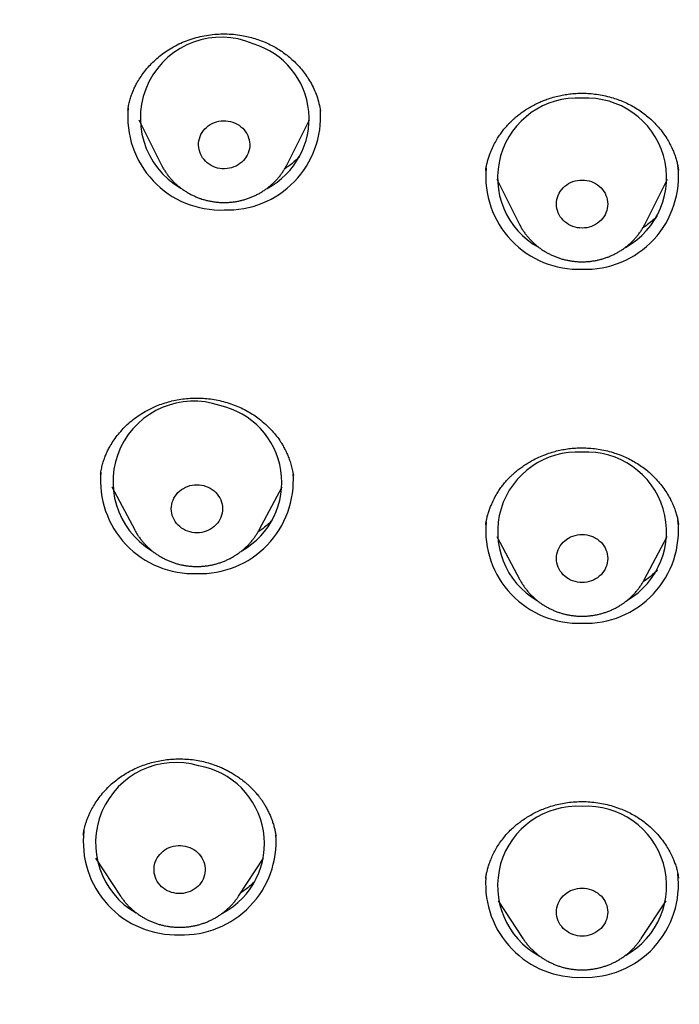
# Model space of a CAD drawing. Header units: millimetres. Extents: x 8 to 571, y 12 to 813.
# Tile 324 of 369: x 312 to 323, y 725 to 742. Entities that reach past the tile are written whole.
import ezdxf

# ---------------------------------------------------------------- set-up
doc = ezdxf.new("R2010")
doc.units = ezdxf.units.MM

msp = doc.modelspace()

# ---------------------------------------------------------------- linework, layer by layer
at = {"color": 7, "linetype": 'Continuous', "lineweight": 30}
for p, q in [((313.514, 740.884), (313.513, 740.875)), ((316.903, 740.864), (316.902, 740.868)), ((313.707, 740.709), (314.099, 739.926)), ((316.315, 739.926), (316.707, 740.709)), ((314.1, 739.924), (314.099, 739.926)), ((323.196, 739.823), (323.195, 739.826)), ((320, 739.666), (320.392, 738.884)), ((322.608, 738.884), (323, 739.666)), ((320.394, 738.881), (320.392, 738.884)), ((313.034, 734.477), (313.034, 734.472)), ((313.23, 734.253), (313.634, 733.497)), ((315.822, 733.497), (316.226, 734.253)), ((323.196, 733.591), (323.195, 733.597)), ((320.002, 733.379), (320.406, 732.622)), ((322.594, 732.622), (322.998, 733.379)), ((320.407, 732.62), (320.406, 732.622)), ((322.594, 732.622), (322.592, 732.619)), ((316.118, 728.119), (316.118, 728.122)), ((312.948, 727.721), (313.385, 727.058)), ((315.462, 727.058), (315.899, 727.721)), ((319.807, 727.381), (319.807, 727.376)), ((313.387, 727.056), (313.385, 727.058)), ((320.024, 726.972), (320.461, 726.309)), ((322.539, 726.309), (322.976, 726.972)), ((320.463, 726.306), (320.461, 726.309))]:
    msp.add_line(p, q, dxfattribs=at)
at = {"color": 7, "linetype": 'Continuous', "lineweight": 30, "flags": 128}
for points in [[(315.361, 740.669), (315.399, 740.654), (315.436, 740.636), (315.471, 740.614), (315.503, 740.59), (315.533, 740.563), (315.56, 740.534), (315.584, 740.502), (315.605, 740.468), (315.623, 740.433), (315.637, 740.396), (315.647, 740.358), (315.654, 740.32), (315.657, 740.281), (315.656, 740.242), (315.651, 740.203), (315.642, 740.165), (315.63, 740.127), (315.614, 740.091), (315.594, 740.057), (315.571, 740.024), (315.546, 739.993), (315.517, 739.965), (315.485, 739.94), (315.452, 739.917), (315.416, 739.897), (315.378, 739.881), (315.339, 739.868), (315.299, 739.858), (315.258, 739.852), (315.216, 739.849), (315.175, 739.85), (315.133, 739.855), (315.093, 739.863), (315.053, 739.875), (315.015, 739.89), (314.978, 739.908), (314.943, 739.929), (314.911, 739.954), (314.881, 739.981), (314.853, 740.01), (314.829, 740.042), (314.808, 740.076), (314.791, 740.111), (314.777, 740.148), (314.766, 740.186), (314.76, 740.224), (314.757, 740.263), (314.758, 740.302), (314.763, 740.341), (314.772, 740.379), (314.784, 740.416), (314.8, 740.453), (314.819, 740.487), (314.842, 740.52), (314.868, 740.55), (314.897, 740.578), (314.928, 740.604), (314.962, 740.627), (314.998, 740.646), (315.036, 740.663), (315.075, 740.676), (315.115, 740.686), (315.156, 740.692), (315.198, 740.695), (315.239, 740.694), (315.28, 740.689), (315.321, 740.681), (315.361, 740.669)], [(321.5, 739.652), (321.542, 739.65), (321.583, 739.645), (321.623, 739.636), (321.663, 739.623), (321.701, 739.608), (321.737, 739.589), (321.771, 739.567), (321.803, 739.542), (321.833, 739.514), (321.859, 739.484), (321.883, 739.452), (321.903, 739.418), (321.92, 739.382), (321.933, 739.345), (321.942, 739.307), (321.948, 739.268), (321.95, 739.229), (321.948, 739.19), (321.942, 739.151), (321.933, 739.113), (321.92, 739.076), (321.903, 739.041), (321.883, 739.007), (321.859, 738.974), (321.833, 738.944), (321.803, 738.917), (321.771, 738.892), (321.737, 738.87), (321.701, 738.851), (321.663, 738.835), (321.623, 738.822), (321.583, 738.813), (321.542, 738.808), (321.5, 738.806), (321.458, 738.808), (321.417, 738.813), (321.377, 738.822), (321.337, 738.835), (321.299, 738.851), (321.263, 738.87), (321.229, 738.892), (321.197, 738.917), (321.167, 738.944), (321.141, 738.974), (321.117, 739.007), (321.097, 739.041), (321.08, 739.076), (321.067, 739.113), (321.058, 739.151), (321.052, 739.19), (321.05, 739.229), (321.052, 739.268), (321.058, 739.307), (321.067, 739.345), (321.08, 739.382), (321.097, 739.418), (321.117, 739.452), (321.141, 739.484), (321.167, 739.514), (321.197, 739.542), (321.229, 739.567), (321.263, 739.589), (321.299, 739.608), (321.337, 739.623), (321.377, 739.636), (321.417, 739.645), (321.458, 739.65), (321.5, 739.652)], [(314.85, 734.277), (314.889, 734.264), (314.927, 734.249), (314.963, 734.23), (314.998, 734.208), (315.03, 734.183), (315.059, 734.156), (315.086, 734.126), (315.11, 734.093), (315.13, 734.059), (315.147, 734.024), (315.16, 733.987), (315.17, 733.949), (315.176, 733.91), (315.178, 733.871), (315.176, 733.832), (315.171, 733.793), (315.161, 733.755), (315.148, 733.718), (315.132, 733.682), (315.112, 733.648), (315.088, 733.616), (315.062, 733.586), (315.033, 733.558), (315.001, 733.533), (314.967, 733.511), (314.93, 733.492), (314.892, 733.476), (314.853, 733.463), (314.813, 733.454), (314.771, 733.448), (314.73, 733.447), (314.688, 733.448), (314.647, 733.453), (314.607, 733.462), (314.567, 733.474), (314.529, 733.49), (314.493, 733.509), (314.458, 733.531), (314.426, 733.556), (314.397, 733.583), (314.37, 733.613), (314.346, 733.645), (314.326, 733.679), (314.309, 733.715), (314.296, 733.752), (314.286, 733.79), (314.28, 733.829), (314.278, 733.868), (314.28, 733.907), (314.285, 733.945), (314.295, 733.983), (314.308, 734.021), (314.324, 734.056), (314.345, 734.091), (314.368, 734.123), (314.394, 734.153), (314.424, 734.181), (314.455, 734.206), (314.49, 734.228), (314.526, 734.247), (314.564, 734.263), (314.603, 734.276), (314.644, 734.285), (314.685, 734.29), (314.726, 734.292), (314.768, 734.291), (314.809, 734.285), (314.85, 734.277)], [(321.5, 733.418), (321.542, 733.416), (321.583, 733.41), (321.623, 733.401), (321.663, 733.389), (321.701, 733.373), (321.737, 733.354), (321.771, 733.332), (321.803, 733.307), (321.833, 733.28), (321.859, 733.25), (321.883, 733.217), (321.903, 733.183), (321.92, 733.148), (321.933, 733.11), (321.942, 733.072), (321.948, 733.034), (321.95, 732.995), (321.948, 732.956), (321.942, 732.917), (321.933, 732.879), (321.92, 732.842), (321.903, 732.806), (321.883, 732.772), (321.859, 732.74), (321.833, 732.71), (321.803, 732.682), (321.771, 732.657), (321.737, 732.635), (321.701, 732.616), (321.663, 732.6), (321.623, 732.588), (321.583, 732.579), (321.542, 732.574), (321.5, 732.572), (321.458, 732.574), (321.417, 732.579), (321.377, 732.588), (321.337, 732.6), (321.299, 732.616), (321.263, 732.635), (321.229, 732.657), (321.197, 732.682), (321.167, 732.71), (321.141, 732.74), (321.117, 732.772), (321.097, 732.806), (321.08, 732.842), (321.067, 732.879), (321.058, 732.917), (321.052, 732.956), (321.05, 732.995), (321.052, 733.034), (321.058, 733.072), (321.067, 733.11), (321.08, 733.148), (321.097, 733.183), (321.117, 733.217), (321.141, 733.25), (321.167, 733.28), (321.197, 733.307), (321.229, 733.332), (321.263, 733.354), (321.299, 733.373), (321.337, 733.389), (321.377, 733.401), (321.417, 733.41), (321.458, 733.416), (321.5, 733.418)], [(314.524, 727.936), (314.564, 727.925), (314.603, 727.911), (314.64, 727.894), (314.676, 727.874), (314.709, 727.85), (314.74, 727.824), (314.768, 727.796), (314.793, 727.765), (314.816, 727.731), (314.834, 727.697), (314.85, 727.66), (314.861, 727.623), (314.869, 727.584), (314.873, 727.546), (314.873, 727.507), (314.87, 727.468), (314.863, 727.429), (314.851, 727.392), (314.837, 727.355), (314.818, 727.32), (314.797, 727.287), (314.772, 727.255), (314.744, 727.226), (314.714, 727.2), (314.681, 727.176), (314.645, 727.155), (314.608, 727.138), (314.57, 727.123), (314.53, 727.112), (314.489, 727.105), (314.448, 727.101), (314.406, 727.101), (314.365, 727.104), (314.324, 727.111), (314.284, 727.121), (314.245, 727.135), (314.207, 727.152), (314.172, 727.173), (314.139, 727.196), (314.108, 727.222), (314.08, 727.251), (314.054, 727.282), (314.032, 727.315), (314.013, 727.35), (313.998, 727.386), (313.986, 727.424), (313.979, 727.462), (313.974, 727.501), (313.974, 727.54), (313.978, 727.579), (313.985, 727.617), (313.996, 727.655), (314.011, 727.692), (314.029, 727.727), (314.051, 727.76), (314.076, 727.791), (314.104, 727.82), (314.134, 727.847), (314.167, 727.871), (314.202, 727.891), (314.239, 727.909), (314.278, 727.923), (314.318, 727.934), (314.359, 727.942), (314.4, 727.946), (314.442, 727.946), (314.483, 727.942), (314.524, 727.936)], [(321.5, 727.197), (321.542, 727.195), (321.583, 727.19), (321.623, 727.181), (321.663, 727.168), (321.701, 727.153), (321.737, 727.134), (321.771, 727.112), (321.803, 727.087), (321.833, 727.059), (321.859, 727.029), (321.883, 726.997), (321.903, 726.963), (321.92, 726.927), (321.933, 726.89), (321.942, 726.852), (321.948, 726.813), (321.95, 726.774), (321.948, 726.735), (321.942, 726.696), (321.933, 726.658), (321.92, 726.621), (321.903, 726.586), (321.883, 726.551), (321.859, 726.519), (321.833, 726.489), (321.803, 726.462), (321.771, 726.437), (321.737, 726.415), (321.701, 726.396), (321.663, 726.38), (321.623, 726.367), (321.583, 726.358), (321.542, 726.353), (321.5, 726.351), (321.458, 726.353), (321.417, 726.358), (321.377, 726.367), (321.337, 726.38), (321.299, 726.396), (321.263, 726.415), (321.229, 726.437), (321.197, 726.462), (321.167, 726.489), (321.141, 726.519), (321.117, 726.551), (321.097, 726.586), (321.08, 726.621), (321.067, 726.658), (321.058, 726.696), (321.052, 726.735), (321.05, 726.774), (321.052, 726.813), (321.058, 726.852), (321.067, 726.89), (321.08, 726.927), (321.097, 726.963), (321.117, 726.997), (321.141, 727.029), (321.167, 727.059), (321.197, 727.087), (321.229, 727.112), (321.263, 727.134), (321.299, 727.153), (321.337, 727.168), (321.377, 727.181), (321.417, 727.19), (321.458, 727.195), (321.5, 727.197)]]:
    msp.add_lwpolyline(points, dxfattribs=at)
at = {"color": 7, "linetype": 'Continuous', "lineweight": 30}
for centre, radius, start, end in [((315.157, 740.741), 1.423, 66.6883, 240.0119), ((315.32, 740.727), 1.38, 297.6563, 73.1598), ((321.414, 739.693), 1.4, 86.4919, 241.4418), ((321.585, 739.692), 1.4, 298.8717, 93.4908), ((315.149, 740.761), 1.637, 174.4674, 272.0371), ((315.264, 740.764), 1.639, 267.9952, 4.0109), ((321.442, 739.719), 1.637, 174.9604, 272.0267), ((321.56, 739.717), 1.635, 267.9083, 6.4699), ((314.671, 734.344), 1.418, 71.0034, 238.7292), ((314.837, 734.334), 1.383, 299.604, 77.6412), ((321.415, 733.465), 1.4, 86.5, 239.844), ((321.585, 733.465), 1.4, 300.0787, 93.4995), ((314.67, 734.366), 1.637, 174.8092, 272.0299), ((314.785, 734.368), 1.639, 267.9956, 3.9947), ((321.442, 733.492), 1.637, 175.0275, 272.0253), ((321.56, 733.489), 1.635, 267.914, 6.2004), ((314.361, 727.991), 1.415, 73.7176, 240.4425), ((314.529, 727.981), 1.386, 298.0541, 80.5091), ((321.414, 727.237), 1.4, 86.4919, 241.4418), ((321.585, 727.237), 1.4, 298.8717, 93.4908), ((314.363, 728.009), 1.633, 173.1199, 272.1417), ((314.481, 728.015), 1.639, 267.993, 4.1131), ((321.56, 727.261), 1.634, 267.9007, 6.8377), ((321.443, 727.266), 1.639, 176.0755, 272.0029)]:
    msp.add_arc(centre, radius, start, end, dxfattribs=at)
for points, knots in [([(321.5, 803.452), (321.383, 803.452), (321.153, 803.452), (320.814, 803.45), (320.487, 803.448), (320.172, 803.445), (319.87, 803.441), (319.581, 803.437), (319.305, 803.433), (319.041, 803.428), (318.787, 803.422), (318.542, 803.416), (318.308, 803.411), (318.085, 803.405), (317.874, 803.398), (317.675, 803.392), (317.488, 803.386), (317.312, 803.38), (317.148, 803.375), (316.992, 803.369), (316.84, 803.363), (316.687, 803.357), (316.535, 803.351), (316.381, 803.345), (316.137, 803.334), (315.8, 803.319), (315.277, 803.293), (314.659, 803.26), (313.946, 803.218), (313.23, 803.17), (312.516, 803.119), (311.685, 803.054), (310.739, 802.972), (309.678, 802.871), (308.617, 802.76), (307.558, 802.639), (306.501, 802.508), (305.402, 802.362), (304.263, 802.199), (303.083, 802.016), (302.067, 801.848), (301.213, 801.7), (300.522, 801.571), (299.832, 801.433), (299.141, 801.285), (298.447, 801.127), (297.752, 800.958), (297.059, 800.778), (296.37, 800.586), (295.686, 800.383), (295.005, 800.169), (294.394, 799.964), (293.853, 799.772), (293.38, 799.597), (292.909, 799.415), (292.472, 799.239), (292.065, 799.069), (291.687, 798.905), (291.304, 798.732), (290.942, 798.564), (290.603, 798.4), (290.288, 798.244), (289.976, 798.084), (289.669, 797.923), (289.419, 797.788), (289.224, 797.681), (289.082, 797.601), (288.942, 797.522), (288.804, 797.443), (288.668, 797.364), (288.533, 797.285), (288.403, 797.207), (288.279, 797.132), (288.163, 797.062), (288.056, 796.996), (287.959, 796.936), (287.885, 796.889), (287.833, 796.857), (287.805, 796.839), (287.785, 796.826), (287.768, 796.816), (287.747, 796.803), (287.718, 796.784), (287.68, 796.76), (287.632, 796.729), (287.576, 796.693), (287.511, 796.651), (287.438, 796.603), (287.358, 796.55), (287.27, 796.493), (287.178, 796.431), (286.988, 796.303), (286.707, 796.109), (286.341, 795.848), (285.988, 795.587), (285.645, 795.325), (285.31, 795.06), (284.984, 794.793), (284.666, 794.524), (284.356, 794.253), (284.053, 793.979), (283.758, 793.703), (283.423, 793.381), (283.052, 793.007), (282.647, 792.58), (282.252, 792.144), (281.868, 791.699), (281.495, 791.247), (281.14, 790.797), (280.802, 790.349), (280.482, 789.904), (280.172, 789.454), (279.871, 788.999), (279.574, 788.528), (279.282, 788.042), (278.995, 787.54), (278.718, 787.033), (278.452, 786.52), (278.197, 786.001), (277.957, 785.487), (277.731, 784.98), (277.519, 784.48), (277.317, 783.977), (277.122, 783.471), (276.928, 782.939), (276.735, 782.38), (276.543, 781.794), (276.362, 781.205), (276.19, 780.613), (276.027, 780.019), (275.873, 779.424), (275.723, 778.806), (275.577, 778.167), (275.436, 777.506), (275.304, 776.844), (275.179, 776.181), (275.038, 775.409), (274.885, 774.527), (274.724, 773.536), (274.574, 772.542), (274.434, 771.547), (274.305, 770.551), (274.186, 769.554), (274.078, 768.556), (273.98, 767.558), (273.893, 766.558), (273.815, 765.558), (273.748, 764.558), (273.702, 763.743), (273.671, 763.116), (273.652, 762.675), (273.634, 762.23), (273.617, 761.777), (273.603, 761.313), (273.593, 760.939), (273.586, 760.658), (273.582, 760.474), (273.579, 760.288), (273.575, 760.1), (273.572, 759.912), (273.57, 759.728), (273.567, 759.544), (273.565, 759.363), (273.564, 759.184), (273.562, 759.015), (273.561, 758.855), (273.56, 758.706), (273.56, 758.569), (273.56, 758.443), (273.559, 758.322), (273.559, 758.199), (273.559, 758.071), (273.56, 757.934), (273.56, 757.784), (273.561, 757.621), (273.563, 757.443), (273.565, 757.256), (273.567, 757.059), (273.571, 756.798), (273.576, 756.476), (273.584, 756.1), (273.593, 755.731), (273.603, 755.369), (273.615, 754.982), (273.63, 754.572), (273.648, 754.137), (273.667, 753.707), (273.688, 753.278), (273.711, 752.848), (273.735, 752.419), (273.775, 751.776), (273.835, 750.918), (273.921, 749.847), (274.019, 748.777), (274.129, 747.708), (274.248, 746.671), (274.373, 745.669), (274.505, 744.699), (274.646, 743.731), (274.798, 742.764), (274.959, 741.798), (275.131, 740.834), (275.279, 740.049), (275.399, 739.441), (275.488, 739.01), (275.582, 738.575), (275.681, 738.138), (275.785, 737.694), (275.897, 737.243), (276.01, 736.805), (276.125, 736.379), (276.217, 736.053), (276.288, 735.807), (276.336, 735.645), (276.383, 735.489), (276.427, 735.345), (276.468, 735.212), (276.505, 735.093), (276.539, 734.986), (276.565, 734.904), (276.584, 734.844), (276.597, 734.803), (276.61, 734.764), (276.624, 734.72), (276.64, 734.668), (276.652, 734.63), (276.659, 734.61)], [0, 0, 0, 0, 0.003324, 0.006537, 0.009637, 0.012626, 0.015504, 0.018222, 0.020832, 0.023334, 0.02573, 0.028064, 0.030286, 0.032396, 0.034395, 0.036283, 0.038059, 0.039724, 0.041277, 0.042729, 0.044166, 0.045609, 0.047057, 0.048511, 0.049971, 0.054016, 0.058104, 0.064834, 0.071626, 0.078418, 0.085209, 0.092001, 0.102108, 0.112214, 0.122321, 0.132428, 0.142534, 0.152641, 0.163962, 0.175285, 0.186615, 0.193294, 0.199972, 0.206648, 0.213321, 0.220129, 0.226935, 0.233741, 0.240545, 0.247347, 0.254149, 0.26095, 0.265768, 0.270585, 0.275403, 0.280234, 0.284102, 0.288048, 0.292074, 0.296179, 0.299519, 0.302907, 0.306301, 0.309632, 0.3129, 0.314481, 0.316046, 0.317596, 0.319129, 0.320647, 0.322149, 0.32363, 0.325027, 0.326341, 0.327549, 0.328651, 0.329646, 0.330101, 0.330424, 0.330609, 0.330776, 0.331011, 0.331314, 0.331767, 0.332318, 0.332966, 0.333713, 0.334557, 0.335481, 0.336499, 0.3376, 0.338708, 0.343146, 0.347492, 0.351747, 0.355913, 0.360072, 0.36416, 0.36821, 0.372223, 0.376201, 0.380144, 0.384053, 0.389818, 0.395587, 0.40136, 0.40713, 0.412895, 0.418653, 0.424072, 0.429478, 0.434882, 0.440285, 0.445688, 0.451421, 0.45716, 0.462905, 0.468656, 0.474417, 0.480179, 0.485607, 0.491031, 0.496452, 0.501871, 0.507288, 0.513466, 0.519644, 0.525823, 0.532002, 0.538182, 0.544361, 0.55054, 0.557335, 0.564126, 0.570912, 0.577699, 0.58449, 0.594601, 0.604715, 0.61483, 0.624946, 0.635061, 0.645176, 0.655287, 0.665395, 0.6755, 0.685606, 0.695714, 0.705821, 0.710269, 0.714716, 0.719175, 0.723733, 0.728412, 0.733211, 0.735052, 0.73691, 0.738785, 0.740677, 0.742587, 0.744458, 0.746254, 0.748142, 0.749937, 0.75164, 0.753251, 0.75477, 0.75611, 0.757369, 0.75855, 0.759758, 0.761046, 0.762415, 0.763865, 0.765554, 0.76734, 0.769224, 0.771206, 0.773286, 0.777137, 0.78093, 0.784653, 0.788305, 0.791888, 0.796356, 0.800715, 0.805047, 0.809378, 0.81371, 0.818041, 0.822373, 0.833201, 0.844028, 0.854854, 0.865685, 0.87652, 0.886372, 0.896224, 0.906077, 0.91593, 0.925781, 0.935631, 0.945497, 0.949888, 0.954317, 0.958786, 0.963294, 0.967854, 0.972518, 0.977293, 0.9815, 0.98579, 0.987498, 0.989219, 0.990866, 0.992383, 0.993769, 0.995024, 0.996149, 0.997143, 0.997612, 0.998044, 0.998441, 0.998863, 0.999381, 1, 1, 1, 1]), ([(313.514, 740.882), (313.516, 740.895), (313.52, 740.921), (313.527, 740.964), (313.537, 741.008), (313.548, 741.05), (313.56, 741.092), (313.578, 741.145), (313.602, 741.209), (313.635, 741.283), (313.676, 741.364), (313.729, 741.451), (313.795, 741.546), (313.869, 741.637), (313.952, 741.725), (314.045, 741.81), (314.147, 741.89), (314.259, 741.964), (314.38, 742.031), (314.509, 742.09), (314.645, 742.139), (314.786, 742.177), (314.931, 742.204), (315.077, 742.22), (315.224, 742.224), (315.371, 742.217), (315.508, 742.199), (315.633, 742.173), (315.746, 742.142), (315.857, 742.104), (315.965, 742.059), (316.066, 742.008), (316.16, 741.954), (316.249, 741.895), (316.337, 741.828), (316.423, 741.754), (316.506, 741.671), (316.586, 741.58), (316.66, 741.48), (316.728, 741.371), (316.787, 741.254), (316.837, 741.13), (316.877, 740.999), (316.893, 740.908), (316.902, 740.862)], [0, 0, 0, 0, 0.011579, 0.022328, 0.03258, 0.042631, 0.052486, 0.062147, 0.080889, 0.098865, 0.11608, 0.140499, 0.16471, 0.189635, 0.21528, 0.241653, 0.268768, 0.29665, 0.3253, 0.354566, 0.384376, 0.414236, 0.444068, 0.473889, 0.503712, 0.533555, 0.563443, 0.58741, 0.611365, 0.635265, 0.659127, 0.683422, 0.704669, 0.726844, 0.749951, 0.773995, 0.798986, 0.824941, 0.851887, 0.87981, 0.90857, 0.938178, 0.968651, 1, 1, 1, 1]), ([(319.805, 739.821), (319.806, 739.827), (319.808, 739.841), (319.812, 739.867), (319.82, 739.905), (319.831, 739.956), (319.849, 740.02), (319.872, 740.091), (319.904, 740.175), (319.947, 740.268), (319.998, 740.361), (320.049, 740.441), (320.099, 740.511), (320.149, 740.572), (320.193, 740.622), (320.23, 740.661), (320.262, 740.692), (320.296, 740.723), (320.338, 740.761), (320.395, 740.807), (320.465, 740.859), (320.544, 740.91), (320.628, 740.959), (320.712, 741.002), (320.797, 741.04), (320.89, 741.076), (320.99, 741.108), (321.098, 741.135), (321.204, 741.156), (321.312, 741.17), (321.424, 741.178), (321.542, 741.179), (321.664, 741.172), (321.789, 741.157), (321.916, 741.132), (322.039, 741.099), (322.154, 741.06), (322.263, 741.015), (322.37, 740.962), (322.472, 740.902), (322.568, 740.837), (322.663, 740.762), (322.755, 740.677), (322.843, 740.583), (322.92, 740.486), (322.988, 740.386), (323.043, 740.291), (323.087, 740.2), (323.122, 740.117), (323.149, 740.037), (323.17, 739.961), (323.185, 739.89), (323.192, 739.846), (323.196, 739.824)], [0, 0, 0, 0, 0.005029, 0.011529, 0.019555, 0.031891, 0.046738, 0.063716, 0.080529, 0.105881, 0.129929, 0.149316, 0.167769, 0.184822, 0.199849, 0.210204, 0.219288, 0.228396, 0.239163, 0.255273, 0.274076, 0.294427, 0.314132, 0.334028, 0.353165, 0.371545, 0.395393, 0.417844, 0.439169, 0.461131, 0.484014, 0.507758, 0.532376, 0.55788, 0.584278, 0.611582, 0.635036, 0.659134, 0.683842, 0.708417, 0.732607, 0.75638, 0.784228, 0.811365, 0.837811, 0.86358, 0.888676, 0.909081, 0.928872, 0.947812, 0.965942, 0.983319, 1, 1, 1, 1]), ([(316.527, 740.057), (316.526, 740.056), (316.499, 740.028), (316.441, 739.976), (316.357, 739.906), (316.298, 739.866), (316.27, 739.847)], [0, 0, 0, 0, 0.015612, 0.358125, 0.707326, 1, 1, 1, 1]), ([(314.1, 739.924), (314.103, 739.918), (314.115, 739.893), (314.14, 739.851), (314.173, 739.798), (314.21, 739.746), (314.249, 739.697), (314.291, 739.649), (314.336, 739.604), (314.383, 739.561), (314.432, 739.52), (314.483, 739.482), (314.537, 739.447), (314.592, 739.414), (314.649, 739.385), (314.708, 739.358), (314.757, 739.338), (314.786, 739.328), (314.795, 739.325)], [0, 0, 0, 0, 0.021778, 0.088988, 0.156262, 0.223606, 0.291023, 0.358516, 0.42609, 0.493743, 0.561478, 0.629292, 0.697185, 0.765155, 0.833197, 0.901308, 0.969485, 1, 1, 1, 1]), ([(314.795, 739.325), (314.809, 739.32), (314.843, 739.309), (314.899, 739.294), (314.962, 739.28), (315.026, 739.269), (315.091, 739.261), (315.156, 739.257), (315.221, 739.256), (315.286, 739.258), (315.351, 739.264), (315.415, 739.273), (315.479, 739.285), (315.542, 739.301), (315.604, 739.319), (315.666, 739.341), (315.725, 739.366), (315.784, 739.394), (315.841, 739.425), (315.896, 739.459), (315.949, 739.495), (316, 739.535), (316.048, 739.576), (316.095, 739.62), (316.138, 739.667), (316.18, 739.715), (316.218, 739.766), (316.254, 739.818), (316.286, 739.872), (316.305, 739.908), (316.314, 739.926)], [0, 0, 0, 0, 0.02412, 0.060362, 0.096621, 0.132904, 0.169206, 0.205525, 0.241857, 0.2782, 0.314548, 0.350899, 0.387247, 0.423591, 0.459926, 0.496248, 0.532553, 0.568839, 0.605101, 0.641336, 0.67754, 0.713711, 0.749845, 0.785939, 0.821993, 0.858003, 0.893969, 0.92989, 0.965766, 1, 1, 1, 1]), ([(322.823, 739.019), (322.823, 739.018), (322.797, 738.99), (322.74, 738.939), (322.655, 738.868), (322.594, 738.826), (322.565, 738.806)], [0, 0, 0, 0, 0.0082224, 0.3454749, 0.6900204, 1, 1, 1, 1]), ([(320.394, 738.881), (320.401, 738.867), (320.418, 738.834), (320.448, 738.784), (320.483, 738.732), (320.52, 738.681), (320.561, 738.633), (320.604, 738.586), (320.65, 738.542), (320.698, 738.5), (320.748, 738.46), (320.8, 738.423), (320.855, 738.389), (320.911, 738.358), (320.968, 738.329), (321.028, 738.304), (321.088, 738.281), (321.15, 738.262), (321.213, 738.246), (321.277, 738.233), (321.341, 738.223), (321.406, 738.217), (321.459, 738.214), (321.49, 738.214), (321.5, 738.214)], [0, 0, 0, 0, 0.035341, 0.082024, 0.128754, 0.175533, 0.222365, 0.26925, 0.316192, 0.363189, 0.410242, 0.45735, 0.504513, 0.551727, 0.598991, 0.646301, 0.693656, 0.74105, 0.788482, 0.835946, 0.883439, 0.930957, 0.978495, 1, 1, 1, 1]), ([(321.5, 738.214), (321.514, 738.214), (321.55, 738.214), (321.608, 738.218), (321.673, 738.225), (321.737, 738.235), (321.801, 738.249), (321.863, 738.266), (321.925, 738.286), (321.986, 738.309), (322.045, 738.336), (322.103, 738.365), (322.159, 738.397), (322.213, 738.432), (322.265, 738.47), (322.315, 738.51), (322.363, 738.553), (322.408, 738.598), (322.451, 738.646), (322.491, 738.695), (322.528, 738.747), (322.562, 738.8), (322.589, 738.846), (322.603, 738.874), (322.608, 738.884)], [0, 0, 0, 0, 0.031376, 0.078814, 0.12626, 0.173706, 0.221149, 0.268582, 0.316002, 0.363403, 0.41078, 0.45813, 0.505446, 0.552725, 0.599961, 0.647153, 0.694294, 0.741384, 0.788418, 0.835395, 0.882314, 0.929174, 0.975976, 1, 1, 1, 1]), ([(313.033, 734.476), (313.038, 734.506), (313.048, 734.564), (313.069, 734.651), (313.094, 734.733), (313.124, 734.812), (313.157, 734.885), (313.2, 734.968), (313.256, 735.059), (313.328, 735.159), (313.411, 735.257), (313.504, 735.352), (313.609, 735.442), (313.726, 735.526), (313.853, 735.602), (313.982, 735.664), (314.107, 735.713), (314.228, 735.751), (314.352, 735.78), (314.478, 735.802), (314.607, 735.815), (314.738, 735.818), (314.869, 735.813), (315.001, 735.798), (315.131, 735.773), (315.26, 735.739), (315.386, 735.696), (315.507, 735.644), (315.621, 735.585), (315.726, 735.521), (315.83, 735.447), (315.932, 735.362), (316.028, 735.268), (316.112, 735.172), (316.173, 735.089), (316.218, 735.019), (316.252, 734.961), (316.286, 734.896), (316.32, 734.823), (316.352, 734.742), (316.381, 734.654), (316.407, 734.558), (316.419, 734.491), (316.425, 734.457)], [0, 0, 0, 0, 0.02263, 0.044046, 0.064272, 0.083328, 0.101241, 0.118093, 0.143491, 0.169767, 0.196928, 0.224987, 0.253965, 0.283899, 0.314692, 0.346243, 0.371829, 0.397551, 0.42342, 0.449444, 0.475634, 0.502001, 0.528563, 0.555344, 0.582302, 0.609353, 0.63652, 0.663634, 0.689988, 0.71552, 0.740237, 0.769997, 0.798516, 0.825814, 0.851865, 0.865171, 0.87997, 0.896262, 0.914044, 0.933311, 0.954061, 0.976291, 1, 1, 1, 1]), ([(319.804, 733.586), (319.805, 733.592), (319.807, 733.606), (319.811, 733.633), (319.819, 733.671), (319.83, 733.721), (319.848, 733.786), (319.871, 733.856), (319.903, 733.94), (319.946, 734.033), (319.997, 734.125), (320.048, 734.206), (320.098, 734.275), (320.148, 734.336), (320.195, 734.389), (320.239, 734.434), (320.284, 734.477), (320.332, 734.52), (320.39, 734.567), (320.458, 734.617), (320.533, 734.667), (320.626, 734.722), (320.735, 734.776), (320.855, 734.826), (320.97, 734.865), (321.078, 734.894), (321.187, 734.916), (321.298, 734.931), (321.414, 734.94), (321.534, 734.942), (321.658, 734.935), (321.785, 734.92), (321.915, 734.895), (322.038, 734.862), (322.155, 734.822), (322.264, 734.777), (322.37, 734.725), (322.473, 734.665), (322.569, 734.6), (322.664, 734.525), (322.757, 734.441), (322.844, 734.347), (322.921, 734.25), (322.989, 734.151), (323.044, 734.055), (323.088, 733.965), (323.123, 733.882), (323.15, 733.802), (323.171, 733.726), (323.186, 733.655), (323.193, 733.611), (323.197, 733.59)], [0, 0, 0, 0, 0.00508, 0.011622, 0.019682, 0.032044, 0.046902, 0.063876, 0.080683, 0.106024, 0.130064, 0.149442, 0.167888, 0.184934, 0.199955, 0.213472, 0.225242, 0.238955, 0.254538, 0.272554, 0.292001, 0.310968, 0.339714, 0.367181, 0.39105, 0.413877, 0.435885, 0.458512, 0.481995, 0.506259, 0.531317, 0.557182, 0.583864, 0.611373, 0.634939, 0.659095, 0.68381, 0.708376, 0.732558, 0.756322, 0.784159, 0.811285, 0.83772, 0.863478, 0.888565, 0.908961, 0.928749, 0.9477, 0.965854, 0.983269, 1, 1, 1, 1]), ([(316.05, 733.664), (316.048, 733.662), (316.02, 733.632), (315.961, 733.579), (315.879, 733.512), (315.823, 733.473), (315.799, 733.456)], [0, 0, 0, 0, 0.0323, 0.379786, 0.73377, 1, 1, 1, 1]), ([(276.998, 733.616), (277.001, 733.606), (277.009, 733.585), (277.022, 733.547), (277.038, 733.501), (277.058, 733.446), (277.081, 733.381), (277.107, 733.307), (277.137, 733.224), (277.172, 733.127), (277.21, 733.025), (277.248, 732.922), (277.281, 732.835), (277.308, 732.762), (277.331, 732.702), (277.351, 732.652), (277.368, 732.607), (277.385, 732.563), (277.405, 732.51), (277.43, 732.446), (277.461, 732.367), (277.496, 732.279), (277.534, 732.183), (277.575, 732.08), (277.619, 731.973), (277.665, 731.862), (277.705, 731.765), (277.738, 731.687), (277.76, 731.634), (277.778, 731.591), (277.791, 731.56), (277.801, 731.536), (277.812, 731.512), (277.825, 731.48), (277.843, 731.438), (277.866, 731.385), (277.893, 731.324), (277.921, 731.26), (277.949, 731.196), (277.977, 731.132), (278.005, 731.068), (278.034, 731.003), (278.063, 730.939), (278.093, 730.874), (278.122, 730.81), (278.149, 730.75), (278.175, 730.693), (278.199, 730.642), (278.22, 730.597), (278.236, 730.563), (278.248, 730.537), (278.259, 730.513), (278.272, 730.485), (278.289, 730.449), (278.311, 730.404), (278.342, 730.337), (278.382, 730.254), (278.426, 730.163), (278.466, 730.081), (278.503, 730.006), (278.542, 729.928), (278.578, 729.856), (278.611, 729.79), (278.641, 729.731), (278.668, 729.677), (278.692, 729.631), (278.71, 729.597), (278.723, 729.57), (278.736, 729.545), (278.752, 729.515), (278.771, 729.477), (278.797, 729.427), (278.831, 729.363), (278.872, 729.284), (278.918, 729.199), (278.967, 729.107), (279.02, 729.008), (279.077, 728.904), (279.126, 728.817), (279.163, 728.75), (279.187, 728.707), (279.208, 728.67), (279.224, 728.641), (279.238, 728.617), (279.248, 728.599), (279.26, 728.578), (279.278, 728.545), (279.305, 728.498), (279.342, 728.434), (279.387, 728.357), (279.437, 728.271), (279.487, 728.184), (279.537, 728.1), (279.586, 728.018), (279.634, 727.938), (279.68, 727.862), (279.723, 727.792), (279.762, 727.728), (279.799, 727.669), (279.833, 727.615), (279.863, 727.566), (279.888, 727.526), (279.908, 727.494), (279.926, 727.466), (279.945, 727.436), (279.967, 727.4), (279.993, 727.36), (280.025, 727.311), (280.062, 727.253), (280.106, 727.185), (280.154, 727.11), (280.224, 727.004), (280.314, 726.869), (280.423, 726.708), (280.533, 726.546), (280.645, 726.386), (280.75, 726.237), (280.848, 726.101), (280.939, 725.976), (281.028, 725.854), (281.114, 725.739), (281.183, 725.647), (281.235, 725.578), (281.273, 725.529), (281.309, 725.482), (281.342, 725.438), (281.371, 725.401), (281.394, 725.371), (281.411, 725.35), (281.425, 725.332), (281.44, 725.313), (281.459, 725.288), (281.484, 725.256), (281.518, 725.214), (281.561, 725.159), (281.615, 725.091), (281.678, 725.012), (281.749, 724.925), (281.825, 724.831), (281.903, 724.736), (282.035, 724.578), (282.218, 724.361), (282.455, 724.091), (282.686, 723.833), (282.872, 723.631), (283.011, 723.484), (283.101, 723.389), (283.183, 723.303), (283.257, 723.227), (283.314, 723.169), (283.357, 723.126), (283.386, 723.095), (283.414, 723.068), (283.439, 723.042), (283.463, 723.018), (283.487, 722.994), (283.514, 722.967), (283.547, 722.935), (283.586, 722.896), (283.632, 722.85), (283.686, 722.797), (283.748, 722.736), (283.817, 722.67), (283.888, 722.602), (284.009, 722.486), (284.177, 722.328), (284.386, 722.138), (284.581, 721.963), (284.764, 721.802), (284.94, 721.651), (285.11, 721.507), (285.263, 721.38), (285.398, 721.269), (285.517, 721.173), (285.631, 721.082), (285.737, 720.998), (285.838, 720.92), (285.932, 720.847), (286.02, 720.779), (286.098, 720.719), (286.168, 720.666), (286.23, 720.621), (286.281, 720.582), (286.323, 720.551), (286.36, 720.524), (286.396, 720.497), (286.437, 720.467), (286.489, 720.429), (286.555, 720.381), (286.635, 720.323), (286.724, 720.26), (286.837, 720.179), (286.975, 720.083), (287.147, 719.964), (287.338, 719.834), (287.549, 719.694), (287.771, 719.549), (288.004, 719.4), (288.231, 719.258), (288.45, 719.125), (288.659, 718.999), (288.876, 718.872), (289.1, 718.743), (289.424, 718.56), (289.85, 718.328), (290.378, 718.054), (290.913, 717.79), (291.468, 717.529), (292.043, 717.272), (292.637, 717.022), (293.236, 716.783), (293.838, 716.556), (294.445, 716.34), (295.044, 716.138), (295.634, 715.95), (296.214, 715.775), (296.796, 715.608), (297.378, 715.451), (298.014, 715.287), (298.704, 715.121), (299.448, 714.953), (300.193, 714.797), (300.937, 714.652), (301.679, 714.517), (302.416, 714.39), (303.019, 714.291), (303.491, 714.216), (303.832, 714.163), (304.177, 714.111), (304.529, 714.058), (304.894, 714.005), (305.265, 713.953), (305.642, 713.901), (306.023, 713.85), (306.416, 713.798), (306.821, 713.747), (307.238, 713.695), (307.667, 713.644), (308.108, 713.593), (308.561, 713.543), (309.026, 713.493), (309.5, 713.444), (309.983, 713.396), (310.474, 713.349), (310.978, 713.304), (311.496, 713.259), (312.029, 713.215), (312.577, 713.173), (313.138, 713.132), (313.711, 713.093), (314.292, 713.056), (314.882, 713.022), (315.481, 712.99), (316.091, 712.96), (316.717, 712.933), (317.36, 712.908), (318.02, 712.887), (318.692, 712.869), (319.376, 712.855), (320.073, 712.844), (320.782, 712.837), (321.259, 712.836), (321.5, 712.836)], [0, 0, 0, 0, 0.0005662, 0.0012998, 0.002211, 0.0033342, 0.0046527, 0.0061686, 0.0078835, 0.0097834, 0.0121609, 0.0142838, 0.0161517, 0.0176037, 0.0188518, 0.0198959, 0.0207664, 0.0216634, 0.0226229, 0.0240405, 0.0256679, 0.0275068, 0.0295189, 0.0316365, 0.0338587, 0.0361858, 0.0385987, 0.0399415, 0.0410565, 0.0419435, 0.0426021, 0.042985, 0.0434776, 0.0441329, 0.044951, 0.0461374, 0.0474718, 0.048813, 0.0501588, 0.0515092, 0.0528641, 0.0542237, 0.0555878, 0.0569566, 0.05833, 0.0596345, 0.0607856, 0.061945, 0.0628905, 0.063622, 0.0641399, 0.0645497, 0.0651429, 0.0659196, 0.0668796, 0.0680065, 0.0701833, 0.072201, 0.0738682, 0.075433, 0.077079, 0.0788442, 0.0800871, 0.0813829, 0.0826283, 0.083624, 0.084365, 0.0848514, 0.0853489, 0.0860039, 0.0868161, 0.0877857, 0.0892797, 0.0910131, 0.0928906, 0.0949034, 0.0970516, 0.099335, 0.1017536, 0.1028327, 0.1037823, 0.1045868, 0.1052462, 0.1057606, 0.1061299, 0.1064374, 0.1072113, 0.1082626, 0.1095913, 0.1114711, 0.1134354, 0.1153594, 0.1172432, 0.1190867, 0.1208899, 0.1226524, 0.124192, 0.125632, 0.1269724, 0.1282133, 0.1293416, 0.1302604, 0.1309501, 0.1315228, 0.1322084, 0.133014, 0.1339394, 0.1349848, 0.1363707, 0.1379232, 0.1396423, 0.1415279, 0.1452577, 0.149019, 0.1527833, 0.1565505, 0.1603208, 0.1632859, 0.1662538, 0.1692056, 0.1719899, 0.1745737, 0.175812, 0.1769983, 0.1781326, 0.1792148, 0.1801673, 0.1808885, 0.181378, 0.1817184, 0.182175, 0.1827896, 0.1835623, 0.184493, 0.1859098, 0.1875842, 0.1895166, 0.1917074, 0.1940878, 0.1964553, 0.1987967, 0.2059452, 0.2128409, 0.2194859, 0.2258731, 0.2286236, 0.2311334, 0.2334002, 0.2354234, 0.237203, 0.238095, 0.2389101, 0.2396484, 0.2403238, 0.240972, 0.2415949, 0.2423162, 0.2431642, 0.2442153, 0.2454695, 0.2469266, 0.2485863, 0.2504464, 0.2523668, 0.2542626, 0.2600607, 0.265615, 0.2704543, 0.2750953, 0.2795393, 0.2837876, 0.2878413, 0.2908904, 0.2938203, 0.296599, 0.2991832, 0.3015729, 0.3038955, 0.3060001, 0.3078871, 0.3095568, 0.3110093, 0.3122447, 0.313211, 0.3140339, 0.3148429, 0.3157841, 0.3168979, 0.3185327, 0.3204368, 0.3225643, 0.324771, 0.3283773, 0.3321533, 0.3367339, 0.3415419, 0.3465777, 0.3518415, 0.3573351, 0.3618166, 0.3664436, 0.3712158, 0.3761328, 0.3811527, 0.3923926, 0.4036618, 0.4149486, 0.4262413, 0.4384285, 0.4505925, 0.4627315, 0.4748589, 0.48698, 0.4990992, 0.5105266, 0.5219255, 0.5332855, 0.5446094, 0.5558998, 0.5702562, 0.5845666, 0.5988384, 0.6130724, 0.6272146, 0.64121, 0.6551282, 0.6615966, 0.6680572, 0.6745242, 0.6811837, 0.6880936, 0.6952537, 0.7022337, 0.7094358, 0.71686, 0.724506, 0.7323739, 0.7404635, 0.7487748, 0.7573078, 0.7660624, 0.7750387, 0.7840705, 0.7933163, 0.802776, 0.8124498, 0.8225197, 0.8328138, 0.843333, 0.8540774, 0.8650475, 0.8760417, 0.8872544, 0.8986859, 0.9103369, 0.9224525, 0.9347979, 0.9473737, 0.9601809, 0.9732203, 0.986493, 1, 1, 1, 1]), ([(313.634, 733.498), (313.637, 733.492), (313.649, 733.468), (313.674, 733.427), (313.709, 733.374), (313.747, 733.324), (313.787, 733.275), (313.83, 733.228), (313.876, 733.184), (313.924, 733.142), (313.974, 733.102), (314.026, 733.065), (314.08, 733.031), (314.136, 733), (314.194, 732.971), (314.253, 732.945), (314.314, 732.923), (314.364, 732.907), (314.394, 732.898), (314.404, 732.896)], [0, 0, 0, 0, 0.01875, 0.08176, 0.144832, 0.207971, 0.27118, 0.334462, 0.39782, 0.461253, 0.524761, 0.588344, 0.652, 0.715726, 0.779519, 0.843375, 0.907291, 0.971261, 1, 1, 1, 1]), ([(314.404, 732.896), (314.418, 732.892), (314.453, 732.884), (314.509, 732.872), (314.573, 732.863), (314.638, 732.857), (314.703, 732.854), (314.768, 732.854), (314.833, 732.858), (314.898, 732.865), (314.962, 732.875), (315.026, 732.889), (315.089, 732.906), (315.151, 732.926), (315.211, 732.949), (315.271, 732.975), (315.328, 733.004), (315.384, 733.036), (315.439, 733.071), (315.491, 733.109), (315.541, 733.149), (315.589, 733.191), (315.634, 733.237), (315.677, 733.284), (315.717, 733.333), (315.754, 733.385), (315.789, 733.438), (315.811, 733.475), (315.821, 733.495), (315.821, 733.496)], [0, 0, 0, 0, 0.025871, 0.064833, 0.103812, 0.14281, 0.181825, 0.220853, 0.25989, 0.298932, 0.337974, 0.377013, 0.416045, 0.455065, 0.49407, 0.533057, 0.57202, 0.610956, 0.649861, 0.688732, 0.727566, 0.766359, 0.805109, 0.843814, 0.882472, 0.921082, 0.959644, 0.998157, 1, 1, 1, 1]), ([(321.5, 712.836), (321.752, 712.836), (322.253, 712.837), (322.996, 712.845), (323.726, 712.856), (324.443, 712.872), (325.145, 712.892), (325.821, 712.915), (326.472, 712.941), (327.097, 712.969), (327.71, 712.999), (328.311, 713.033), (328.9, 713.068), (329.476, 713.105), (330.041, 713.145), (330.594, 713.186), (331.135, 713.229), (331.661, 713.272), (332.173, 713.317), (332.67, 713.363), (333.155, 713.41), (333.632, 713.458), (334.1, 713.506), (334.559, 713.556), (335.007, 713.607), (335.442, 713.657), (335.863, 713.708), (336.27, 713.758), (336.663, 713.809), (337.044, 713.859), (337.417, 713.909), (337.78, 713.959), (338.133, 714.01), (338.475, 714.059), (338.805, 714.108), (339.127, 714.157), (339.444, 714.206), (339.891, 714.277), (340.465, 714.371), (341.165, 714.49), (341.857, 714.615), (342.544, 714.747), (343.219, 714.884), (343.883, 715.028), (344.533, 715.178), (345.173, 715.334), (345.715, 715.476), (346.161, 715.597), (346.514, 715.697), (346.866, 715.8), (347.223, 715.907), (347.587, 716.021), (347.961, 716.141), (348.334, 716.265), (348.704, 716.393), (349.072, 716.525), (349.447, 716.663), (349.83, 716.81), (350.22, 716.965), (350.517, 717.087), (350.717, 717.171), (350.816, 717.214), (350.909, 717.254), (350.993, 717.29), (351.068, 717.323), (351.13, 717.35), (351.179, 717.372), (351.216, 717.388), (351.243, 717.4), (351.264, 717.41), (351.284, 717.419), (351.313, 717.432), (351.353, 717.45), (351.407, 717.474), (351.472, 717.503), (351.546, 717.537), (351.63, 717.576), (351.725, 717.62), (351.83, 717.669), (351.944, 717.723), (352.069, 717.783), (352.203, 717.848), (352.344, 717.917), (352.488, 717.989), (352.631, 718.061), (352.808, 718.151), (353.019, 718.261), (353.26, 718.389), (353.49, 718.514), (353.71, 718.635), (353.919, 718.754), (354.12, 718.869), (354.313, 718.983), (354.497, 719.093), (354.675, 719.201), (354.87, 719.321), (355.087, 719.458), (355.33, 719.614), (355.577, 719.777), (355.772, 719.909), (355.913, 720.005), (356, 720.065), (356.087, 720.126), (356.174, 720.187), (356.256, 720.245), (356.336, 720.302), (356.41, 720.356), (356.477, 720.404), (356.533, 720.445), (356.577, 720.478), (356.613, 720.503), (356.642, 720.525), (356.671, 720.547), (356.703, 720.57), (356.74, 720.598), (356.782, 720.629), (356.836, 720.67), (356.904, 720.721), (356.988, 720.785), (357.082, 720.857), (357.186, 720.938), (357.298, 721.026), (357.419, 721.122), (357.547, 721.224), (357.681, 721.334), (357.834, 721.46), (358.007, 721.606), (358.201, 721.771), (358.402, 721.948), (358.602, 722.127), (358.8, 722.308), (358.949, 722.447), (359.056, 722.548), (359.119, 722.608), (359.182, 722.669), (359.244, 722.728), (359.305, 722.788), (359.364, 722.846), (359.418, 722.9), (359.463, 722.944), (359.499, 722.98), (359.529, 723.01), (359.558, 723.039), (359.589, 723.071), (359.628, 723.11), (359.675, 723.158), (359.734, 723.219), (359.801, 723.287), (359.872, 723.362), (359.949, 723.442), (360.03, 723.527), (360.116, 723.619), (360.204, 723.715), (360.325, 723.846), (360.477, 724.015), (360.663, 724.225), (360.852, 724.444), (360.999, 724.619), (361.104, 724.745), (361.166, 724.82), (361.227, 724.895), (361.287, 724.968), (361.346, 725.042), (361.403, 725.113), (361.457, 725.181), (361.502, 725.238), (361.538, 725.285), (361.565, 725.318), (361.582, 725.341), (361.593, 725.355), (361.605, 725.37), (361.62, 725.39), (361.641, 725.417), (361.68, 725.467), (361.736, 725.541), (361.809, 725.637), (361.886, 725.739), (361.967, 725.847), (362.083, 726.006), (362.234, 726.215), (362.419, 726.477), (362.566, 726.691), (362.677, 726.855), (362.75, 726.965), (362.82, 727.071), (362.885, 727.17), (362.941, 727.258), (362.988, 727.331), (363.025, 727.389), (363.055, 727.435), (363.078, 727.472), (363.095, 727.499), (363.109, 727.521), (363.122, 727.543), (363.141, 727.572), (363.163, 727.608), (363.207, 727.679), (363.274, 727.787), (363.364, 727.934), (363.436, 728.055), (363.49, 728.146), (363.523, 728.203), (363.557, 728.261), (363.592, 728.32), (363.627, 728.38), (363.66, 728.438), (363.692, 728.493), (363.718, 728.539), (363.739, 728.576), (363.756, 728.605), (363.769, 728.629), (363.781, 728.651), (363.797, 728.678), (363.816, 728.713), (363.847, 728.769), (363.888, 728.843), (363.937, 728.931), (363.985, 729.02), (364.033, 729.107), (364.079, 729.193), (364.124, 729.278), (364.168, 729.36), (364.205, 729.432), (364.235, 729.49), (364.259, 729.535), (364.278, 729.573), (364.294, 729.604), (364.307, 729.629), (364.319, 729.653), (364.335, 729.683), (364.355, 729.724), (364.381, 729.775), (364.41, 729.832), (364.439, 729.89), (364.472, 729.956), (364.508, 730.029), (364.547, 730.109), (364.583, 730.182), (364.616, 730.251), (364.648, 730.317), (364.681, 730.386), (364.711, 730.449), (364.736, 730.502), (364.754, 730.542), (364.768, 730.571), (364.779, 730.595), (364.79, 730.618), (364.803, 730.646), (364.821, 730.685), (364.845, 730.737), (364.875, 730.804), (364.91, 730.879), (364.947, 730.961), (364.989, 731.056), (365.038, 731.166), (365.093, 731.29), (365.137, 731.393), (365.17, 731.47), (365.191, 731.517), (365.208, 731.557), (365.221, 731.589), (365.231, 731.613), (365.24, 731.634), (365.25, 731.659), (365.264, 731.69), (365.28, 731.73), (365.3, 731.776), (365.32, 731.825), (365.34, 731.873), (365.359, 731.92), (365.378, 731.965), (365.405, 732.031), (365.438, 732.113), (365.477, 732.209), (365.511, 732.296), (365.541, 732.373), (365.568, 732.44), (365.59, 732.498), (365.609, 732.547), (365.626, 732.591), (365.644, 732.636), (365.66, 732.679), (365.676, 732.721), (365.691, 732.762), (365.71, 732.811), (365.733, 732.871), (365.76, 732.944), (365.792, 733.03), (365.827, 733.126), (365.866, 733.233), (365.909, 733.351), (365.955, 733.479), (365.986, 733.569), (366.002, 733.615)], [0, 0, 0, 0, 0.014172, 0.028087, 0.041746, 0.055152, 0.068304, 0.081203, 0.093134, 0.104842, 0.116328, 0.12759, 0.138631, 0.14945, 0.160048, 0.170425, 0.180581, 0.190519, 0.20007, 0.209412, 0.218545, 0.227467, 0.236335, 0.244985, 0.253414, 0.261624, 0.269613, 0.277244, 0.284662, 0.291867, 0.298858, 0.305771, 0.312461, 0.318928, 0.325172, 0.331228, 0.337235, 0.343211, 0.356642, 0.369924, 0.383127, 0.39624, 0.409248, 0.421905, 0.434433, 0.446819, 0.459056, 0.465987, 0.472877, 0.479728, 0.4867, 0.493881, 0.501273, 0.508878, 0.51604, 0.523385, 0.530916, 0.538636, 0.546549, 0.554661, 0.556755, 0.558832, 0.560745, 0.562473, 0.564015, 0.565371, 0.566305, 0.567075, 0.567632, 0.567997, 0.568388, 0.568869, 0.56978, 0.570902, 0.572235, 0.573779, 0.575535, 0.577503, 0.579683, 0.582077, 0.584684, 0.587504, 0.590534, 0.593602, 0.596624, 0.599598, 0.604925, 0.61009, 0.615092, 0.619804, 0.62436, 0.628757, 0.632995, 0.637074, 0.640993, 0.644804, 0.650147, 0.655633, 0.661263, 0.667037, 0.669025, 0.67103, 0.673052, 0.67509, 0.677058, 0.678834, 0.680682, 0.682263, 0.683578, 0.684626, 0.68542, 0.686066, 0.686727, 0.687474, 0.688345, 0.689338, 0.690455, 0.692225, 0.694236, 0.69649, 0.698985, 0.701723, 0.704649, 0.707797, 0.711102, 0.714558, 0.719175, 0.724039, 0.72915, 0.734511, 0.739437, 0.74456, 0.74621, 0.74788, 0.749569, 0.751243, 0.752773, 0.754495, 0.755964, 0.757181, 0.758146, 0.758857, 0.759655, 0.760493, 0.761398, 0.762796, 0.764409, 0.766236, 0.768279, 0.770355, 0.772615, 0.775048, 0.777557, 0.780118, 0.785296, 0.790667, 0.796228, 0.801982, 0.803829, 0.805696, 0.807582, 0.80943, 0.811121, 0.813041, 0.8147, 0.8161, 0.81724, 0.818121, 0.818558, 0.818883, 0.819175, 0.819646, 0.820306, 0.821156, 0.823326, 0.825643, 0.828102, 0.830703, 0.833443, 0.83944, 0.845601, 0.851928, 0.85446, 0.857017, 0.859554, 0.861843, 0.863855, 0.86559, 0.866832, 0.867879, 0.86873, 0.869385, 0.869725, 0.870206, 0.870864, 0.871701, 0.872662, 0.875715, 0.879044, 0.882589, 0.883849, 0.885129, 0.886427, 0.887743, 0.889079, 0.890429, 0.89166, 0.892711, 0.893501, 0.894146, 0.894646, 0.895057, 0.895638, 0.896421, 0.897405, 0.899312, 0.901289, 0.903234, 0.905149, 0.907031, 0.908883, 0.910703, 0.912415, 0.91354, 0.914512, 0.915333, 0.916001, 0.916518, 0.916954, 0.917584, 0.918463, 0.919591, 0.92089, 0.922151, 0.923363, 0.925168, 0.926852, 0.928525, 0.92986, 0.931263, 0.932735, 0.934263, 0.935314, 0.936152, 0.936777, 0.93719, 0.937648, 0.938244, 0.938977, 0.940153, 0.941566, 0.943201, 0.944938, 0.946751, 0.949239, 0.951857, 0.954604, 0.955735, 0.956721, 0.957561, 0.958254, 0.958696, 0.959075, 0.959576, 0.960234, 0.961066, 0.96206, 0.963102, 0.964113, 0.965091, 0.966037, 0.966951, 0.969164, 0.971162, 0.972948, 0.97453, 0.975921, 0.977122, 0.978134, 0.978963, 0.979859, 0.980952, 0.981632, 0.982477, 0.983488, 0.984664, 0.98621, 0.987972, 0.989949, 0.992141, 0.994547, 0.997166, 1, 1, 1, 1]), ([(322.823, 732.791), (322.822, 732.79), (322.796, 732.762), (322.738, 732.71), (322.656, 732.641), (322.598, 732.601), (322.572, 732.583)], [0, 0, 0, 0, 0.014987, 0.360992, 0.714083, 1, 1, 1, 1]), ([(320.408, 732.62), (320.41, 732.615), (320.423, 732.591), (320.448, 732.55), (320.483, 732.497), (320.52, 732.447), (320.561, 732.398), (320.604, 732.352), (320.65, 732.307), (320.698, 732.265), (320.748, 732.226), (320.8, 732.189), (320.855, 732.155), (320.911, 732.124), (320.968, 732.095), (321.028, 732.07), (321.088, 732.047), (321.15, 732.028), (321.213, 732.012), (321.277, 731.999), (321.341, 731.989), (321.406, 731.982), (321.459, 731.98), (321.49, 731.979), (321.5, 731.979)], [0, 0, 0, 0, 0.0136312, 0.0613654, 0.1091467, 0.1569787, 0.2048641, 0.2528049, 0.3008025, 0.3488574, 0.3969696, 0.4451382, 0.4933618, 0.5416385, 0.589966, 0.6383413, 0.6867614, 0.7352226, 0.7837214, 0.8322538, 0.8808157, 0.9294029, 0.978011, 1, 1, 1, 1]), ([(321.5, 731.979), (321.514, 731.98), (321.55, 731.98), (321.608, 731.983), (321.673, 731.991), (321.737, 732.001), (321.801, 732.015), (321.863, 732.032), (321.925, 732.052), (321.986, 732.075), (322.045, 732.101), (322.103, 732.131), (322.159, 732.163), (322.213, 732.198), (322.265, 732.236), (322.315, 732.276), (322.363, 732.319), (322.408, 732.364), (322.451, 732.411), (322.491, 732.461), (322.528, 732.512), (322.562, 732.565), (322.582, 732.601), (322.592, 732.619)], [0, 0, 0, 0, 0.032188, 0.080854, 0.129528, 0.178203, 0.226873, 0.275535, 0.324182, 0.37281, 0.421414, 0.469989, 0.51853, 0.567033, 0.615492, 0.663905, 0.712267, 0.760575, 0.808827, 0.857021, 0.905154, 0.953228, 1, 1, 1, 1]), ([(312.73, 728.129), (312.732, 728.142), (312.735, 728.165), (312.741, 728.207), (312.751, 728.253), (312.764, 728.303), (312.78, 728.354), (312.799, 728.408), (312.822, 728.463), (312.853, 728.533), (312.896, 728.618), (312.956, 728.716), (313.028, 728.817), (313.112, 728.917), (313.202, 729.007), (313.294, 729.086), (313.387, 729.155), (313.485, 729.218), (313.589, 729.275), (313.698, 729.325), (313.811, 729.369), (313.927, 729.405), (314.047, 729.433), (314.17, 729.454), (314.295, 729.467), (314.42, 729.472), (314.55, 729.467), (314.681, 729.454), (314.811, 729.43), (314.93, 729.4), (315.039, 729.364), (315.132, 729.328), (315.212, 729.291), (315.282, 729.256), (315.351, 729.217), (315.424, 729.172), (315.5, 729.119), (315.564, 729.069), (315.614, 729.026), (315.648, 728.995), (315.676, 728.969), (315.698, 728.947), (315.714, 728.93), (315.728, 728.915), (315.743, 728.899), (315.762, 728.877), (315.786, 728.85), (315.813, 728.816), (315.844, 728.775), (315.877, 728.728), (315.913, 728.673), (315.949, 728.612), (315.983, 728.546), (316.013, 728.48), (316.039, 728.418), (316.062, 728.352), (316.083, 728.283), (316.1, 728.216), (316.111, 728.159), (316.117, 728.126), (316.119, 728.111)], [0, 0, 0, 0, 0.0119, 0.023299, 0.034404, 0.045554, 0.05729, 0.06968, 0.082725, 0.096425, 0.119707, 0.144661, 0.171278, 0.199454, 0.22811, 0.252127, 0.276273, 0.300548, 0.324962, 0.349523, 0.374237, 0.399108, 0.424137, 0.449326, 0.474682, 0.500183, 0.524995, 0.553344, 0.57999, 0.604928, 0.628186, 0.649781, 0.666514, 0.682115, 0.698183, 0.715866, 0.735162, 0.756066, 0.767041, 0.776891, 0.785085, 0.791625, 0.796512, 0.800031, 0.804588, 0.810725, 0.818442, 0.827739, 0.838615, 0.851072, 0.865111, 0.880734, 0.897502, 0.913393, 0.928158, 0.941794, 0.960131, 0.975935, 0.989218, 1, 1, 1, 1]), ([(319.806, 727.367), (319.809, 727.387), (319.815, 727.428), (319.83, 727.494), (319.85, 727.568), (319.876, 727.65), (319.911, 727.737), (319.954, 727.827), (320.005, 727.92), (320.064, 728.01), (320.131, 728.097), (320.201, 728.177), (320.273, 728.248), (320.347, 728.313), (320.425, 728.373), (320.507, 728.43), (320.597, 728.484), (320.69, 728.534), (320.79, 728.579), (320.895, 728.619), (321.007, 728.654), (321.124, 728.683), (321.247, 728.704), (321.375, 728.717), (321.507, 728.721), (321.641, 728.716), (321.776, 728.7), (321.91, 728.675), (322.042, 728.64), (322.164, 728.598), (322.275, 728.551), (322.376, 728.5), (322.474, 728.444), (322.567, 728.381), (322.655, 728.312), (322.744, 728.232), (322.831, 728.141), (322.913, 728.041), (322.983, 727.939), (323.041, 727.839), (323.086, 727.748), (323.12, 727.666), (323.146, 727.593), (323.166, 727.53), (323.18, 727.475), (323.188, 727.433), (323.192, 727.397), (323.194, 727.381), (323.195, 727.373)], [0, 0, 0, 0, 0.013912, 0.029595, 0.047062, 0.066321, 0.087376, 0.10989, 0.131934, 0.156669, 0.18035, 0.202984, 0.224568, 0.24511, 0.264611, 0.286636, 0.30771, 0.329377, 0.351732, 0.374779, 0.398526, 0.422984, 0.448172, 0.474102, 0.500639, 0.527772, 0.555231, 0.582758, 0.610361, 0.638041, 0.66117, 0.684357, 0.707608, 0.730931, 0.754335, 0.777818, 0.80611, 0.834149, 0.860647, 0.885492, 0.908674, 0.92672, 0.943608, 0.959338, 0.970341, 0.980573, 0.990346, 1, 1, 1, 1]), ([(315.747, 727.314), (315.721, 727.29), (315.668, 727.239), (315.584, 727.17), (315.524, 727.129), (315.496, 727.109)], [0, 0, 0, 0, 0.333752, 0.688127, 1, 1, 1, 1]), ([(313.387, 727.056), (313.392, 727.048), (313.408, 727.023), (313.439, 726.982), (313.479, 726.933), (313.522, 726.887), (313.567, 726.842), (313.615, 726.8), (313.664, 726.76), (313.717, 726.723), (313.771, 726.688), (313.826, 726.656), (313.884, 726.627), (313.943, 726.601), (314.004, 726.579), (314.065, 726.559), (314.116, 726.545), (314.147, 726.538), (314.156, 726.536)], [0, 0, 0, 0, 0.0280358, 0.0947938, 0.1616259, 0.2285351, 0.2955233, 0.3625915, 0.4297397, 0.4969668, 0.5642711, 0.6316499, 0.6991, 0.7666176, 0.8341983, 0.9018372, 0.9695292, 1, 1, 1, 1]), ([(314.156, 726.536), (314.171, 726.533), (314.206, 726.526), (314.263, 726.518), (314.328, 726.511), (314.393, 726.508), (314.458, 726.508), (314.523, 726.511), (314.588, 726.518), (314.652, 726.528), (314.716, 726.541), (314.778, 726.558), (314.84, 726.577), (314.901, 726.6), (314.961, 726.626), (315.018, 726.655), (315.075, 726.687), (315.129, 726.721), (315.182, 726.759), (315.232, 726.799), (315.28, 726.841), (315.325, 726.886), (315.369, 726.933), (315.409, 726.982), (315.44, 727.024), (315.457, 727.05), (315.462, 727.058)], [0, 0, 0, 0, 0.028722, 0.072032, 0.115357, 0.158702, 0.202061, 0.245431, 0.288806, 0.332182, 0.375555, 0.418921, 0.462274, 0.505611, 0.548927, 0.592218, 0.63548, 0.678707, 0.721897, 0.765046, 0.80815, 0.851206, 0.894213, 0.937167, 0.980068, 1, 1, 1, 1]), ([(320.464, 726.306), (320.47, 726.296), (320.488, 726.269), (320.52, 726.226), (320.561, 726.177), (320.604, 726.131), (320.65, 726.087), (320.698, 726.045), (320.748, 726.005), (320.8, 725.968), (320.855, 725.934), (320.911, 725.903), (320.968, 725.874), (321.028, 725.849), (321.088, 725.826), (321.15, 725.807), (321.213, 725.791), (321.277, 725.778), (321.341, 725.768), (321.406, 725.762), (321.459, 725.759), (321.49, 725.759), (321.5, 725.759)], [0, 0, 0, 0, 0.028821, 0.080966, 0.133169, 0.185432, 0.237758, 0.290146, 0.342596, 0.395108, 0.44768, 0.500309, 0.552994, 0.605731, 0.658517, 0.711348, 0.76422, 0.817129, 0.870069, 0.923037, 0.976028, 1, 1, 1, 1]), ([(321.5, 725.759), (321.514, 725.759), (321.55, 725.759), (321.608, 725.763), (321.673, 725.77), (321.737, 725.78), (321.801, 725.794), (321.863, 725.811), (321.925, 725.831), (321.986, 725.854), (322.045, 725.881), (322.103, 725.91), (322.159, 725.942), (322.213, 725.977), (322.265, 726.015), (322.315, 726.055), (322.363, 726.098), (322.408, 726.143), (322.451, 726.191), (322.49, 726.24), (322.52, 726.28), (322.535, 726.304), (322.539, 726.309)], [0, 0, 0, 0, 0.034946, 0.087782, 0.140628, 0.193474, 0.246315, 0.299146, 0.351962, 0.404757, 0.457526, 0.510263, 0.562964, 0.615623, 0.668235, 0.720797, 0.773303, 0.825751, 0.878137, 0.930461, 0.982719, 1, 1, 1, 1])]:
    msp.add_open_spline(points, degree=3, knots=knots, dxfattribs=at)

doc.saveas('drawing.dxf')
